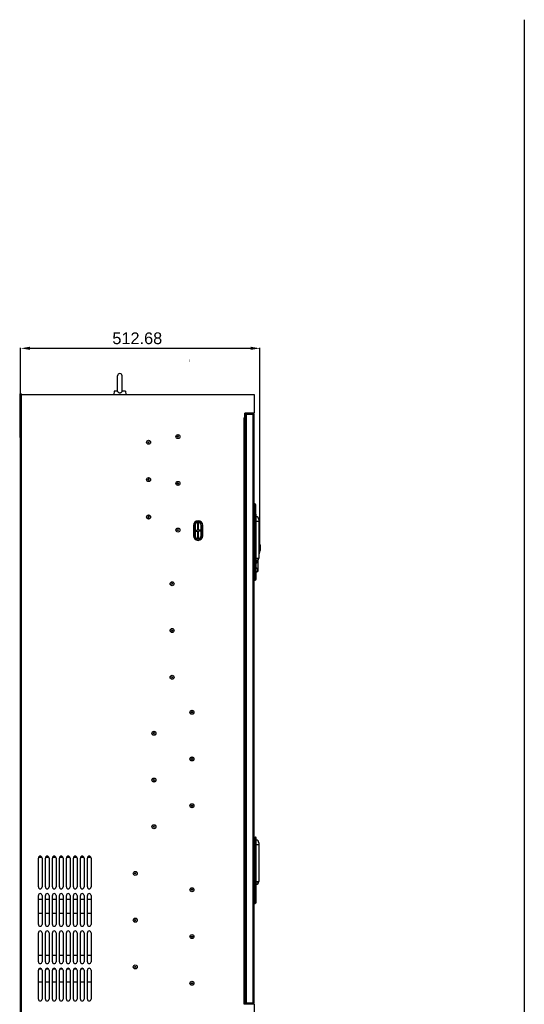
# Model space of a CAD drawing. Header units: millimetres. Extents: x 1117 to 38156, y -1945 to 7303.
# Tile 813 of 831: x 33737 to 34818, y 4601 to 6709. Entities that reach past the tile are written whole.
import ezdxf

# ---------------------------------------------------------------- set-up
doc = ezdxf.new("R2010")
doc.units = ezdxf.units.MM
doc.layers.add('GREY', color=7, linetype='Continuous')
doc.styles.get("Standard").update_dxf_attribs({"font": 'arial.ttf'})
doc.dimstyles.new('ISO-25', dxfattribs={"dimtxt": 2.5, "dimasz": 2.5, "dimexe": 1.25, "dimexo": 0.625, "dimtad": 1, "dimtxsty": 'Standard', "dimcen": 2.5, "dimadec": 0, "dimazin": 0, "dimtfac": 1, "dimtmove": 0, "dimatfit": 3, "dimfxl": 0, "dimarcsym": 0})

# ---------------------------------------------------------------- blocks, each defined once
blk = doc.blocks.new('*D244')
at = {"color": 0, "linetype": 'Continuous', "lineweight": -2}
for p, q in [((33739.2, 5907.2), (33739.2, 6006.9)), ((34251.9, 5585.3), (34251.9, 6006.9)), ((33759.2, 6005.6), (34231.9, 6005.6))]:
    blk.add_line(p, q, dxfattribs=at)
at = {"color": 0, "linetype": 'Continuous'}
for points in [[(33759.2, 6009), (33759.2, 6002.3), (33739.2, 6005.6)], [(34231.9, 6009), (34231.9, 6002.3), (34251.9, 6005.6)]]:
    blk.add_solid(points, dxfattribs=at)
at = {"layer": 'Defpoints', "color": 0, "linetype": 'Continuous'}
for p in [(34251.9, 6005.6), (33739.2, 5906.6), (34251.9, 5584.7)]:
    blk.add_point(p, dxfattribs=at)
at = {"color": 0, "linetype": 'Continuous', "insert": (33989.1, 6039.6), "char_height": 25, "width": 92.531, "attachment_point": 2, "line_spacing_factor": 0.9}
blk.add_mtext('512.68', dxfattribs=at)

msp = doc.modelspace()

# ---------------------------------------------------------------- linework, layer by layer
msp.add_line((34817.987, 6709.046), (34817.987, -1944.523))
at = {"color": 7, "linetype": 'Continuous'}
for p, q in [((33946.747, 5914.077), (33946.747, 5946.577)), ((33956.747, 5914.077), (33956.747, 5946.577)), ((33737.247, 5906.577), (33737.247, 5814.577)), ((33737.247, 5906.577), (34239.247, 5906.577)), ((33739.247, 4152.577), (33739.247, 5906.577)), ((33741.247, 4552.577), (33741.247, 5906.577)), ((33939.778, 5914.077), (33939.028, 5906.577)), ((33946.86, 5914.077), (33939.778, 5914.077)), ((33963.715, 5914.077), (33956.633, 5914.077)), ((33963.715, 5914.077), (33964.465, 5906.577)), ((34239.247, 5906.577), (34239.247, 5866.577)), ((34219.247, 4602.577), (34219.247, 5866.577)), ((34239.247, 5866.577), (34219.247, 5866.577)), ((34219.247, 5864.577), (34239.247, 5864.577)), ((34220.747, 5648.577), (34220.747, 5864.577)), ((34220.947, 5864.577), (34220.947, 5648.577)), ((34221.247, 4604.577), (34221.247, 5864.577)), ((34222.947, 4604.577), (34222.947, 5864.577)), ((34229.247, 5866.577), (34229.247, 5864.577)), ((34235.247, 5866.577), (34235.247, 5864.577)), ((34237.547, 4604.577), (34237.547, 5864.577)), ((34239.247, 4604.577), (34239.247, 5864.577)), ((34217.247, 5857.077), (34217.247, 4602.577)), ((34217.247, 5857.077), (34219.247, 5857.077)), ((33737.247, 5814.577), (33739.247, 5814.577)), ((34013.247, 5803.487), (34013.247, 5805.667)), ((34013.747, 5803.614), (34013.747, 5805.54)), ((34239.247, 5673.491), (34240.747, 5673.465)), ((34240.747, 5673.465), (34240.747, 5669.012)), ((34241.747, 5671.947), (34240.747, 5673.465)), ((34241.747, 5671.947), (34241.747, 5651.577)), ((34241.747, 5671.491), (34242.747, 5670.913)), ((34242.747, 5651.077), (34242.747, 5670.913)), ((34219.247, 5648.577), (34221.247, 5648.577)), ((34240.747, 5669.012), (34239.247, 5669.032)), ((34240.747, 5666.084), (34239.247, 5666.105)), ((34239.247, 5651.577), (34241.832, 5651.577)), ((34241.535, 5650.577), (34239.247, 5650.577)), ((34241.747, 5667.53), (34240.747, 5669.012)), ((34240.747, 5666.084), (34240.747, 5651.577)), ((34241.747, 5666.083), (34240.747, 5666.084)), ((34241.535, 5650.577), (34241.535, 5651.577)), ((34242.404, 5650.739), (34241.535, 5650.577)), ((34241.554, 5510.776), (34241.554, 5650.378)), ((34242.49, 5650.378), (34241.554, 5650.378)), ((34241.747, 5666.35), (34241.787, 5666.344)), ((34242.477, 5650.752), (34242.404, 5650.739)), ((34242.49, 5650.378), (34242.49, 5510.776)), ((34242.49, 5650.378), (34243.683, 5649.185)), ((34243.454, 5650.37), (34242.539, 5651.284)), ((34243.683, 5511.969), (34243.683, 5649.185)), ((34243.747, 5649.185), (34243.683, 5649.185)), ((34243.747, 5511.491), (34243.747, 5649.663)), ((34013.247, 5643.487), (34013.247, 5645.667)), ((34013.747, 5643.614), (34013.747, 5645.54)), ((34118.247, 5632.999), (34118.247, 5616.577)), ((34120.247, 5632.999), (34118.247, 5632.999)), ((34120.247, 5616.577), (34120.247, 5632.999)), ((34249.247, 5634.577), (34243.747, 5634.577)), ((34249.247, 5639.327), (34249.247, 5556.327)), ((34109.247, 5626.577), (34109.247, 5604.577)), ((34111.747, 5626.577), (34109.247, 5626.577)), ((34111.747, 5626.577), (34111.747, 5604.577)), ((34112.747, 5626.577), (34112.747, 5604.577)), ((34112.747, 5616.577), (34118.247, 5616.577)), ((34112.747, 5614.577), (34118.247, 5614.577)), ((34118.247, 5614.577), (34118.247, 5598.154)), ((34125.747, 5616.577), (34120.247, 5616.577)), ((34120.247, 5598.154), (34120.247, 5614.577)), ((34125.747, 5614.577), (34120.247, 5614.577)), ((34125.747, 5604.577), (34125.747, 5626.577)), ((34126.747, 5604.577), (34126.747, 5626.577)), ((34126.747, 5626.577), (34129.247, 5626.577)), ((34129.247, 5604.577), (34129.247, 5626.577)), ((34221.247, 5620.577), (34219.247, 5620.577)), ((34220.747, 5566.652), (34220.747, 5620.577)), ((34220.947, 5620.577), (34220.947, 5566.713)), ((34111.747, 5604.577), (34109.247, 5604.577)), ((34118.247, 5598.154), (34120.247, 5598.154)), ((34126.747, 5604.577), (34129.247, 5604.577)), ((34249.247, 5591.562), (34250.379, 5591.542)), ((34250.379, 5565.739), (34250.379, 5591.542)), ((34250.859, 5566.129), (34250.859, 5591.152)), ((34219.247, 5566.199), (34221.247, 5566.803)), ((34249.247, 5565.719), (34250.379, 5565.739)), ((34251.926, 5572.604), (34251.926, 5584.677)), ((34251.926, 5584.677), (34251.932, 5584.572)), ((34251.926, 5572.604), (34251.932, 5572.71)), ((34251.932, 5584.572), (34251.932, 5572.71)), ((34251.941, 5580.08), (34251.932, 5580.08)), ((34243.747, 5556.327), (34249.247, 5556.327)), ((34244.424, 5550.294), (34243.747, 5550.294)), ((34244.424, 5546.694), (34243.747, 5546.694)), ((34243.965, 5550.294), (34243.965, 5546.694)), ((34244.424, 5550.294), (34244.424, 5546.694)), ((34247.724, 5533.712), (34247.724, 5552.37)), ((34247.747, 5529.244), (34247.747, 5552.398)), ((34219.247, 5526.577), (34221.247, 5526.577)), ((34243.747, 5526.645), (34247.497, 5528.81)), ((34247.497, 5528.81), (34247.497, 5533.304)), ((34247.747, 5533.712), (34247.724, 5533.712)), ((34221.247, 5512.577), (34219.247, 5512.577)), ((34220.747, 4956.577), (34220.747, 5512.577)), ((34220.947, 5512.577), (34220.947, 4956.577)), ((34239.247, 5510.577), (34241.535, 5510.577)), ((34239.247, 5509.577), (34241.832, 5509.577)), ((34241.535, 5509.577), (34241.535, 5510.577)), ((34242.49, 5510.776), (34241.554, 5510.776)), ((34243.683, 5511.969), (34242.49, 5510.776)), ((34242.539, 5509.87), (34243.454, 5510.784)), ((34243.747, 5511.969), (34243.683, 5511.969)), ((34219.247, 4956.577), (34221.247, 4956.577)), ((34239.247, 4959.577), (34241.832, 4959.577)), ((34241.535, 4958.577), (34239.247, 4958.577)), ((34241.535, 4958.577), (34241.535, 4959.577)), ((34242.404, 4958.739), (34241.535, 4958.577)), ((34242.49, 4958.378), (34241.554, 4958.378)), ((34241.554, 4818.776), (34241.554, 4958.378)), ((34242.477, 4958.752), (34242.404, 4958.739)), ((34242.49, 4958.378), (34243.683, 4957.185)), ((34242.49, 4958.378), (34242.49, 4818.776)), ((34243.454, 4958.37), (34242.539, 4959.284)), ((34243.747, 4957.185), (34243.683, 4957.185)), ((34243.683, 4819.969), (34243.683, 4957.185)), ((34243.747, 4819.491), (34243.747, 4957.663)), ((34249.247, 4942.577), (34243.747, 4942.577)), ((34249.247, 4947.327), (34249.247, 4864.327)), ((33777.247, 4852.577), (33777.247, 4914.577)), ((33777.782, 4916.577), (33784.711, 4916.577)), ((33778.305, 4917.277), (33784.188, 4917.277)), ((33785.247, 4914.577), (33785.247, 4852.577)), ((33792.247, 4852.577), (33792.247, 4914.577)), ((33792.782, 4916.577), (33799.711, 4916.577)), ((33793.305, 4917.277), (33799.188, 4917.277)), ((33800.247, 4914.577), (33800.247, 4852.577)), ((33807.247, 4852.577), (33807.247, 4914.577)), ((33807.782, 4916.577), (33814.711, 4916.577)), ((33808.305, 4917.277), (33814.188, 4917.277)), ((33815.247, 4914.577), (33815.247, 4852.577)), ((33822.247, 4852.577), (33822.247, 4914.577)), ((33822.782, 4916.577), (33829.711, 4916.577)), ((33823.305, 4917.277), (33829.188, 4917.277)), ((33830.247, 4914.577), (33830.247, 4852.577)), ((33837.247, 4852.577), (33837.247, 4914.577)), ((33837.782, 4916.577), (33844.711, 4916.577)), ((33838.305, 4917.277), (33844.188, 4917.277)), ((33845.247, 4914.577), (33845.247, 4852.577)), ((33852.247, 4852.577), (33852.247, 4914.577)), ((33852.782, 4916.577), (33859.711, 4916.577)), ((33853.305, 4917.277), (33859.188, 4917.277)), ((33860.247, 4914.577), (33860.247, 4852.577)), ((33867.247, 4852.577), (33867.247, 4914.577)), ((33867.782, 4916.577), (33874.711, 4916.577)), ((33868.305, 4917.277), (33869.247, 4917.277)), ((33875.247, 4914.577), (33875.247, 4852.577)), ((33882.247, 4852.577), (33882.247, 4914.577)), ((33882.782, 4916.577), (33889.711, 4916.577)), ((33890.247, 4914.577), (33890.247, 4852.577)), ((34221.247, 4928.577), (34219.247, 4928.577)), ((34220.747, 4874.652), (34220.747, 4928.577)), ((34220.947, 4928.577), (34220.947, 4874.713)), ((34219.247, 4874.199), (34221.247, 4874.803)), ((34243.747, 4864.327), (34249.247, 4864.327)), ((33777.247, 4772.577), (33777.247, 4834.577)), ((33777.247, 4826.577), (33785.247, 4826.577)), ((33785.247, 4834.577), (33785.247, 4772.577)), ((33792.247, 4772.577), (33792.247, 4834.577)), ((33792.247, 4826.577), (33800.247, 4826.577)), ((33800.247, 4834.577), (33800.247, 4772.577)), ((33807.247, 4772.577), (33807.247, 4834.577)), ((33807.247, 4826.577), (33815.247, 4826.577)), ((33815.247, 4834.577), (33815.247, 4772.577)), ((33822.247, 4772.577), (33822.247, 4834.577)), ((33822.247, 4826.577), (33830.247, 4826.577)), ((33830.247, 4834.577), (33830.247, 4772.577)), ((33837.247, 4772.577), (33837.247, 4834.577)), ((33837.247, 4826.577), (33845.247, 4826.577)), ((33845.247, 4834.577), (33845.247, 4772.577)), ((33852.247, 4772.577), (33852.247, 4834.577)), ((33852.247, 4826.577), (33860.247, 4826.577)), ((33860.247, 4834.577), (33860.247, 4772.577)), ((33867.247, 4772.577), (33867.247, 4834.577)), ((33867.247, 4826.577), (33875.247, 4826.577)), ((33875.247, 4834.577), (33875.247, 4772.577)), ((33882.247, 4772.577), (33882.247, 4834.577)), ((33882.247, 4826.577), (33890.247, 4826.577)), ((33890.247, 4834.577), (33890.247, 4772.577)), ((34219.247, 4834.577), (34221.247, 4834.577)), ((34221.247, 4820.577), (34219.247, 4820.577)), ((34220.747, 4604.577), (34220.747, 4820.577)), ((34220.947, 4820.577), (34220.947, 4604.577)), ((34239.247, 4818.577), (34241.535, 4818.577)), ((34239.247, 4817.577), (34241.832, 4817.577)), ((34241.535, 4817.577), (34241.535, 4818.577)), ((34242.49, 4818.776), (34241.554, 4818.776)), ((34243.683, 4819.969), (34242.49, 4818.776)), ((34242.539, 4817.87), (34243.454, 4818.784)), ((34243.747, 4819.969), (34243.683, 4819.969)), ((33777.247, 4796.577), (33785.247, 4796.577)), ((33792.247, 4796.577), (33800.247, 4796.577)), ((33807.247, 4796.577), (33815.247, 4796.577)), ((33822.247, 4796.577), (33830.247, 4796.577)), ((33837.247, 4796.577), (33845.247, 4796.577)), ((33852.247, 4796.577), (33860.247, 4796.577)), ((33867.247, 4796.577), (33875.247, 4796.577)), ((33882.247, 4796.577), (33890.247, 4796.577)), ((33777.247, 4692.577), (33777.247, 4754.577)), ((33785.247, 4754.577), (33785.247, 4692.577)), ((33792.247, 4692.577), (33792.247, 4754.577)), ((33800.247, 4754.577), (33800.247, 4692.577)), ((33807.247, 4692.577), (33807.247, 4754.577)), ((33815.247, 4754.577), (33815.247, 4692.577)), ((33822.247, 4692.577), (33822.247, 4754.577)), ((33830.247, 4754.577), (33830.247, 4692.577)), ((33837.247, 4692.577), (33837.247, 4754.577)), ((33845.247, 4754.577), (33845.247, 4692.577)), ((33852.247, 4692.577), (33852.247, 4754.577)), ((33860.247, 4754.577), (33860.247, 4692.577)), ((33867.247, 4692.577), (33867.247, 4754.577)), ((33875.247, 4754.577), (33875.247, 4692.577)), ((33882.247, 4692.577), (33882.247, 4754.577)), ((33890.247, 4754.577), (33890.247, 4692.577)), ((33777.247, 4706.577), (33785.247, 4706.577)), ((33792.247, 4706.577), (33800.247, 4706.577)), ((33807.247, 4706.577), (33815.247, 4706.577)), ((33822.247, 4706.577), (33830.247, 4706.577)), ((33837.247, 4706.577), (33845.247, 4706.577)), ((33852.247, 4706.577), (33860.247, 4706.577)), ((33867.247, 4706.577), (33875.247, 4706.577)), ((33882.247, 4706.577), (33890.247, 4706.577)), ((33777.247, 4612.577), (33777.247, 4674.577)), ((33778.305, 4677.277), (33784.188, 4677.277)), ((33785.247, 4674.577), (33785.247, 4612.577)), ((33792.247, 4612.577), (33792.247, 4674.577)), ((33793.305, 4677.277), (33799.188, 4677.277)), ((33800.247, 4674.577), (33800.247, 4612.577)), ((33807.247, 4612.577), (33807.247, 4674.577)), ((33808.305, 4677.277), (33814.188, 4677.277)), ((33815.247, 4674.577), (33815.247, 4612.577)), ((33822.247, 4612.577), (33822.247, 4674.577)), ((33823.305, 4677.277), (33829.188, 4677.277)), ((33830.247, 4674.577), (33830.247, 4612.577)), ((33837.247, 4612.577), (33837.247, 4674.577)), ((33838.305, 4677.277), (33844.188, 4677.277)), ((33845.247, 4674.577), (33845.247, 4612.577)), ((33852.247, 4612.577), (33852.247, 4674.577)), ((33853.305, 4677.277), (33859.188, 4677.277)), ((33860.247, 4674.577), (33860.247, 4612.577)), ((33867.247, 4612.577), (33867.247, 4674.577)), ((33868.305, 4677.277), (33869.247, 4677.277)), ((33875.247, 4674.577), (33875.247, 4612.577)), ((33882.247, 4612.577), (33882.247, 4674.577)), ((33890.247, 4674.577), (33890.247, 4612.577)), ((33777.247, 4649.277), (33785.247, 4649.277)), ((33792.247, 4649.277), (33800.247, 4649.277)), ((33807.247, 4649.277), (33815.247, 4649.277)), ((33822.247, 4649.277), (33830.247, 4649.277)), ((33837.247, 4649.277), (33845.247, 4649.277)), ((33852.247, 4649.277), (33860.247, 4649.277)), ((33867.247, 4649.277), (33875.247, 4649.277)), ((33882.247, 4649.277), (33890.247, 4649.277)), ((34217.247, 4602.577), (34239.247, 4602.577)), ((34219.247, 4604.577), (34239.247, 4604.577)), ((34227.247, 4602.577), (34227.247, 4604.577)), ((34237.247, 4602.577), (34237.247, 4604.577)), ((34239.247, 4602.577), (34239.247, 4552.577))]:
    msp.add_line(p, q, dxfattribs=at)
for centre, radius in [((34076.247, 5816.577), 4.3), ((34076.247, 5816.577), 4.145), ((34076.247, 5816.577), 1.09), ((34013.247, 5804.577), 4.3), ((34013.247, 5804.577), 4.145), ((34013.247, 5804.577), 1.09), ((34013.247, 5724.577), 4.3), ((34013.247, 5724.577), 4.145), ((34013.247, 5724.577), 1.09), ((34076.247, 5716.577), 4.3), ((34076.247, 5716.577), 4.145), ((34076.247, 5716.577), 1.09), ((34013.247, 5644.577), 4.3), ((34013.247, 5644.577), 4.145), ((34013.247, 5644.577), 1.09), ((34076.247, 5616.577), 4.3), ((34076.247, 5616.577), 4.145), ((34076.247, 5616.577), 1.09), ((34063.747, 5501.577), 4.3), ((34063.747, 5501.577), 4.145), ((34063.747, 5501.577), 1.09), ((34063.747, 5401.577), 4.3), ((34063.747, 5401.577), 4.145), ((34063.747, 5401.577), 1.09), ((34063.747, 5301.577), 4.3), ((34063.747, 5301.577), 4.145), ((34063.747, 5301.577), 1.09), ((34106.247, 5226.577), 4.3), ((34106.247, 5226.577), 4.145), ((34106.247, 5226.577), 1.09), ((34024.747, 5181.577), 4.3), ((34024.747, 5181.577), 4.145), ((34024.747, 5181.577), 1.09), ((34106.247, 5126.577), 4.3), ((34106.247, 5126.577), 4.145), ((34106.247, 5126.577), 1.09), ((34024.747, 5081.577), 4.3), ((34024.747, 5081.577), 4.145), ((34024.747, 5081.577), 1.09), ((34106.247, 5026.577), 4.3), ((34106.247, 5026.577), 4.145), ((34106.247, 5026.577), 1.09), ((34024.747, 4981.577), 4.3), ((34024.747, 4981.577), 4.145), ((34024.747, 4981.577), 1.09), ((33984.747, 4881.577), 4.3), ((33984.747, 4881.577), 4.145), ((33984.747, 4881.577), 1.09), ((34106.247, 4846.577), 4.3), ((34106.247, 4846.577), 4.145), ((34106.247, 4846.577), 1.09), ((33984.747, 4781.577), 4.3), ((33984.747, 4781.577), 4.145), ((33984.747, 4781.577), 1.09), ((34106.247, 4746.577), 4.3), ((34106.247, 4746.577), 4.145), ((34106.247, 4746.577), 1.09), ((33984.747, 4681.577), 4.3), ((33984.747, 4681.577), 4.145), ((33984.747, 4681.577), 1.09), ((34106.247, 4646.577), 4.3), ((34106.247, 4646.577), 4.145), ((34106.247, 4646.577), 1.09)]:
    msp.add_circle(centre, radius, dxfattribs=at)
for centre, radius, start, end in [((33951.747, 5946.577), 5, 0, 180), ((33739.247, 5906.577), 2, 0, 180), ((34240.462, 5650.377), 1.091, 0.060663, 10.575059), ((34263.227, 5806.971), 141.476, 261.266821, 261.676336), ((34264.321, 5810.537), 145.944, 261.11788, 261.498848), ((34241.832, 5650.577), 1, 45, 90), ((34240.475, 5650.494), 2.018, 356.70339, 7.353189), ((34242.747, 5649.663), 1, 0, 45.000016), ((34239.369, 5649.438), 4.322, 356.644186, 359.00004), ((34240.134, 5649.423), 3.556, 359.018816, 1.806072), ((34119.247, 5626.577), 10, 0, 180), ((34119.247, 5626.577), 7.5, 0, 180), ((34119.247, 5626.577), 6.5, 0, 180), ((34243.247, 5639.327), 6, 0, 85.194533), ((34119.247, 5604.577), 10, 180, 0), ((34119.247, 5604.577), 7.5, 180, 0), ((34119.247, 5604.577), 6.5, 180, 0), ((34250.371, 5591.042), 0.5, 12.660686, 89), ((34195.163, 5578.641), 57.083, 6.070552, 12.660686), ((34250.371, 5566.239), 0.5, 271, 347.339314), ((34195.163, 5578.641), 57.083, 347.339314, 353.929448), ((34255.78, 5579.605), 4.721, 169.04005, 170.348242), ((34255.781, 5577.679), 4.722, 189.740109, 190.874013), ((34276.247, 5578.64), 24.348, 176.609412, 176.993363), ((34243.247, 5556.327), 6, 274.805466, 0), ((34242.439, 5550.294), 1.526, 0.01529, 3.917471), ((34241.003, 5550.294), 3.421, 0.009244, 2.512078), ((34247.247, 5529.244), 0.5, 300, 0), ((34240.462, 5510.777), 1.092, 349.42754, 359.935609), ((34241.832, 5510.577), 1, 270, 315), ((34241.453, 5510.576), 1.039, 342.887987, 350.342531), ((34240.475, 5510.66), 2.018, 352.647698, 3.295651), ((34242.747, 5511.491), 1, 314.999984, 0), ((34239.371, 5511.717), 4.32, 1.011922, 3.346764), ((34240.113, 5511.729), 3.577, 358.254116, 1.018957), ((34240.462, 4958.377), 1.091, 0.060663, 10.575059), ((34241.832, 4958.577), 1, 45, 90), ((34240.475, 4958.494), 2.018, 356.70339, 7.353189), ((34242.747, 4957.663), 1, 0, 45.000016), ((34239.369, 4957.438), 4.322, 356.644186, 359.00004), ((34240.134, 4957.423), 3.556, 359.018816, 1.806072), ((34243.247, 4947.327), 6, 0, 85.194533), ((33781.247, 4914.577), 4, 0, 180), ((33796.247, 4914.577), 4, 0, 180), ((33811.247, 4914.577), 4, 0, 180), ((33826.247, 4914.577), 4, 0, 180), ((33841.247, 4914.577), 4, 0, 180), ((33856.247, 4914.577), 4, 0, 180), ((33871.247, 4914.577), 4, 0, 180), ((33869.247, 4927.277), 10, 270, 293.024621), ((33886.247, 4914.577), 4, 0, 180), ((33781.247, 4852.577), 4, 180, 0), ((33796.247, 4852.577), 4, 180, 0), ((33811.247, 4852.577), 4, 180, 0), ((33826.247, 4852.577), 4, 180, 0), ((33841.247, 4852.577), 4, 180, 0), ((33856.247, 4852.577), 4, 180, 0), ((33871.247, 4852.577), 4, 180, 0), ((33886.247, 4852.577), 4, 180, 0), ((34243.247, 4864.327), 6, 274.805466, 0), ((33781.247, 4834.577), 4, 0, 180), ((33796.247, 4834.577), 4, 0, 180), ((33811.247, 4834.577), 4, 0, 180), ((33826.247, 4834.577), 4, 0, 180), ((33841.247, 4834.577), 4, 0, 180), ((33856.247, 4834.577), 4, 0, 180), ((33871.247, 4834.577), 4, 0, 180), ((33886.247, 4834.577), 4, 0, 180), ((34240.462, 4818.777), 1.092, 349.42754, 359.935609), ((34241.832, 4818.577), 1, 270, 315), ((34241.453, 4818.576), 1.039, 342.887987, 350.342531), ((34240.475, 4818.66), 2.018, 352.647698, 3.295651), ((34242.747, 4819.491), 1, 314.999984, 0), ((34239.371, 4819.717), 4.32, 1.011922, 3.346764), ((34240.113, 4819.729), 3.577, 358.254116, 1.018957), ((33781.247, 4772.577), 4, 180, 0), ((33796.247, 4772.577), 4, 180, 0), ((33811.247, 4772.577), 4, 180, 0), ((33826.247, 4772.577), 4, 180, 0), ((33841.247, 4772.577), 4, 180, 0), ((33856.247, 4772.577), 4, 180, 0), ((33871.247, 4772.577), 4, 180, 0), ((33886.247, 4772.577), 4, 180, 0), ((33781.247, 4754.577), 4, 0, 180), ((33796.247, 4754.577), 4, 0, 180), ((33811.247, 4754.577), 4, 0, 180), ((33826.247, 4754.577), 4, 0, 180), ((33841.247, 4754.577), 4, 0, 180), ((33856.247, 4754.577), 4, 0, 180), ((33871.247, 4754.577), 4, 0, 180), ((33886.247, 4754.577), 4, 0, 180), ((33869.247, 4697.277), 10, 53.020427, 68.795553), ((33781.247, 4692.577), 4, 180, 0), ((33796.247, 4692.577), 4, 180, 0), ((33811.247, 4692.577), 4, 180, 0), ((33826.247, 4692.577), 4, 180, 0), ((33841.247, 4692.577), 4, 180, 0), ((33856.247, 4692.577), 4, 180, 0), ((33871.247, 4692.577), 4, 180, 0), ((33886.247, 4692.577), 4, 180, 0), ((33781.247, 4674.577), 4, 0, 180), ((33796.247, 4674.577), 4, 0, 180), ((33811.247, 4674.577), 4, 0, 180), ((33826.247, 4674.577), 4, 0, 180), ((33841.247, 4674.577), 4, 0, 180), ((33856.247, 4674.577), 4, 0, 180), ((33871.247, 4674.577), 4, 0, 180), ((33869.247, 4687.277), 10, 270, 293.024621), ((33886.247, 4674.577), 4, 0, 180), ((33781.247, 4612.577), 4, 180, 0), ((33796.247, 4612.577), 4, 180, 0), ((33811.247, 4612.577), 4, 180, 0), ((33826.247, 4612.577), 4, 180, 0), ((33841.247, 4612.577), 4, 180, 0), ((33856.247, 4612.577), 4, 180, 0), ((33871.247, 4612.577), 4, 180, 0), ((33886.247, 4612.577), 4, 180, 0)]:
    msp.add_arc(centre, radius, start, end, dxfattribs=at)
for points, knots in [([(33946.86, 5914.077), (33946.969, 5913.531), (33947.361, 5912.468), (33948.508, 5911.206), (33950.037, 5910.438), (33951.175, 5910.269), (33951.747, 5910.269)], [0, 0, 0, 0, 0.24875461, 0.49458302, 0.74452913, 1, 1, 1, 1]), ([(33951.747, 5910.269), (33952.318, 5910.269), (33953.456, 5910.438), (33954.985, 5911.206), (33956.132, 5912.468), (33956.524, 5913.531), (33956.633, 5914.077)], [0, 0, 0, 0, 0.25547092, 0.50541724, 0.75124578, 1, 1, 1, 1]), ([(34240.747, 5669.012), (34240.757, 5668.661), (34240.753, 5667.685), (34240.751, 5666.709), (34240.747, 5666.084)], [0, 0, 0, 0, 0.35899927, 1, 1, 1, 1]), ([(34241.535, 5651.577), (34241.754, 5651.577), (34242.212, 5651.403), (34242.439, 5650.974), (34242.477, 5650.752)], [0, 0, 0, 0, 0.49292198, 1, 1, 1, 1]), ([(34242.539, 5651.284), (34242.574, 5651.249), (34242.628, 5651.168), (34242.636, 5650.963), (34242.545, 5650.831), (34242.477, 5650.752)], [0, 0, 0, 0, 0.24692194, 0.47039747, 1, 1, 1, 1]), ([(34243.688, 5649.535), (34243.682, 5649.721), (34243.654, 5650.013), (34243.53, 5650.294), (34243.454, 5650.37)], [0, 0, 0, 0, 0.63327176, 1, 1, 1, 1]), ([(34251.003, 5578.642), (34251.003, 5578.96), (34251.021, 5579.546), (34251.08, 5580.131), (34251.125, 5580.396)], [0, 0, 0, 0, 0.54142411, 1, 1, 1, 1]), ([(34251.127, 5576.88), (34251.081, 5577.146), (34251.021, 5577.733), (34251.003, 5578.323), (34251.003, 5578.642)], [0, 0, 0, 0, 0.45810633, 1, 1, 1, 1]), ([(34251.184, 5580.445), (34251.158, 5580.355), (34251.114, 5580.118), (34251.065, 5579.706), (34251.032, 5579.197), (34251.024, 5578.832), (34251.024, 5578.642)], [0, 0, 0, 0, 0.15629628, 0.39657413, 0.68632228, 1, 1, 1, 1]), ([(34251.024, 5578.642), (34251.024, 5578.441), (34251.033, 5578.056), (34251.069, 5577.525), (34251.123, 5577.113), (34251.168, 5576.885), (34251.194, 5576.806)], [0, 0, 0, 0, 0.3262194, 0.62433494, 0.86388251, 1, 1, 1, 1]), ([(34251.812, 5578.641), (34251.812, 5578.412), (34251.802, 5577.971), (34251.764, 5577.438), (34251.717, 5577.052), (34251.677, 5576.807), (34251.632, 5576.599), (34251.584, 5576.431), (34251.531, 5576.307), (34251.48, 5576.225), (34251.409, 5576.185), (34251.337, 5576.222), (34251.286, 5576.303), (34251.233, 5576.426), (34251.184, 5576.592), (34251.157, 5576.718), (34251.143, 5576.788)], [0, 0, 0, 0, 0.21466007, 0.41240688, 0.50008098, 0.5780105, 0.64478904, 0.6993351, 0.74104742, 0.7702514, 0.78990068, 0.80933929, 0.83814054, 0.87942314, 0.93356825, 1, 1, 1, 1]), ([(34251.145, 5580.502), (34251.158, 5580.571), (34251.186, 5580.696), (34251.234, 5580.861), (34251.287, 5580.982), (34251.339, 5581.062), (34251.411, 5581.098), (34251.481, 5581.057), (34251.532, 5580.975), (34251.585, 5580.85), (34251.633, 5580.682), (34251.678, 5580.474), (34251.717, 5580.228), (34251.764, 5579.843), (34251.802, 5579.311), (34251.812, 5578.87), (34251.812, 5578.641)], [0, 0, 0, 0, 0.06609809, 0.11990523, 0.16086373, 0.18939233, 0.20871039, 0.22849181, 0.25792325, 0.29986514, 0.35461705, 0.42156947, 0.49963858, 0.58741822, 0.7852894, 1, 1, 1, 1]), ([(34251.196, 5580.484), (34251.197, 5580.486), (34251.206, 5580.507), (34251.188, 5580.461), (34251.184, 5580.445)], [0, 0, 0, 0, 0.13646612, 1, 1, 1, 1]), ([(34251.216, 5576.768), (34251.214, 5576.771), (34251.204, 5576.785), (34251.196, 5576.8), (34251.19, 5576.812)], [0, 0, 0, 0, 0.22902728, 1, 1, 1, 1]), ([(34251.216, 5580.516), (34251.226, 5580.529), (34251.245, 5580.552), (34251.304, 5580.575), (34251.36, 5580.52), (34251.396, 5580.451), (34251.429, 5580.367), (34251.459, 5580.263), (34251.5, 5580.086), (34251.541, 5579.821), (34251.578, 5579.462), (34251.6, 5579.062), (34251.605, 5578.784), (34251.605, 5578.641)], [0, 0, 0, 0, 0.02423698, 0.04233344, 0.08356596, 0.11670226, 0.15945755, 0.21185221, 0.27349381, 0.42196603, 0.59830324, 0.79413997, 1, 1, 1, 1]), ([(34251.605, 5578.641), (34251.605, 5578.499), (34251.6, 5578.221), (34251.578, 5577.821), (34251.541, 5577.462), (34251.5, 5577.197), (34251.459, 5577.02), (34251.429, 5576.916), (34251.396, 5576.832), (34251.36, 5576.763), (34251.304, 5576.708), (34251.245, 5576.731), (34251.226, 5576.754), (34251.216, 5576.768)], [0, 0, 0, 0, 0.20587676, 0.40172195, 0.57805978, 0.72652578, 0.78816216, 0.84055049, 0.88329871, 0.91642777, 0.95765126, 0.97575314, 1, 1, 1, 1]), ([(34243.75, 5556.298), (34244.242, 5556.247), (34245.182, 5556.031), (34246.388, 5555.37), (34247.224, 5554.43), (34247.537, 5553.292), (34247.226, 5552.156), (34246.388, 5551.228), (34245.18, 5550.587), (34244.242, 5550.39), (34243.75, 5550.348)], [0, 0, 0, 0, 0.1443779, 0.27741552, 0.39525116, 0.50149187, 0.60728816, 0.72410956, 0.85615002, 1, 1, 1, 1]), ([(34243.965, 5546.694), (34243.965, 5546.622), (34243.947, 5546.364), (34243.86, 5546.105), (34243.75, 5545.953)], [0, 0, 0, 0, 0.27692116, 1, 1, 1, 1]), ([(34244.424, 5546.694), (34244.424, 5546.494), (34244.387, 5546.116), (34244.252, 5545.58), (34243.962, 5545.194), (34243.755, 5545.194)], [0, 0, 0, 0, 0.34680922, 0.64104458, 1, 1, 1, 1]), ([(34247.724, 5533.712), (34247.434, 5533.859), (34246.124, 5534.519), (34244.799, 5535.148), (34243.758, 5535.617)], [0, 0, 0, 0, 0.22161962, 1, 1, 1, 1]), ([(34247.497, 5533.304), (34247.222, 5533.446), (34245.986, 5534.077), (34244.737, 5534.683), (34243.758, 5535.135)], [0, 0, 0, 0, 0.22265672, 1, 1, 1, 1]), ([(34242.477, 5510.402), (34242.431, 5510.41), (34242.117, 5510.468), (34241.803, 5510.527), (34241.535, 5510.577)], [0, 0, 0, 0, 0.14505166, 1, 1, 1, 1]), ([(34242.445, 5510.27), (34242.385, 5510.074), (34242.143, 5509.715), (34241.731, 5509.577), (34241.535, 5509.577)], [0, 0, 0, 0, 0.51180628, 1, 1, 1, 1]), ([(34242.477, 5510.402), (34242.545, 5510.323), (34242.636, 5510.19), (34242.628, 5509.985), (34242.574, 5509.904), (34242.539, 5509.87)], [0, 0, 0, 0, 0.52959328, 0.75308936, 1, 1, 1, 1]), ([(34243.454, 5510.784), (34243.53, 5510.86), (34243.654, 5511.141), (34243.683, 5511.434), (34243.688, 5511.62)], [0, 0, 0, 0, 0.36651669, 1, 1, 1, 1]), ([(34241.535, 4959.577), (34241.754, 4959.577), (34242.212, 4959.403), (34242.439, 4958.974), (34242.477, 4958.752)], [0, 0, 0, 0, 0.49292198, 1, 1, 1, 1]), ([(34242.539, 4959.284), (34242.574, 4959.249), (34242.628, 4959.168), (34242.636, 4958.963), (34242.545, 4958.831), (34242.477, 4958.752)], [0, 0, 0, 0, 0.24692194, 0.47039747, 1, 1, 1, 1]), ([(34243.688, 4957.535), (34243.682, 4957.721), (34243.654, 4958.013), (34243.53, 4958.294), (34243.454, 4958.37)], [0, 0, 0, 0, 0.63327176, 1, 1, 1, 1]), ([(34243.75, 4864.298), (34244.242, 4864.247), (34245.182, 4864.031), (34246.388, 4863.37), (34247.224, 4862.43), (34247.537, 4861.292), (34247.226, 4860.156), (34246.388, 4859.228), (34245.18, 4858.587), (34244.242, 4858.39), (34243.75, 4858.348)], [0, 0, 0, 0, 0.1443779, 0.27741552, 0.39525116, 0.50149187, 0.60728816, 0.72410956, 0.85615002, 1, 1, 1, 1]), ([(34242.477, 4818.402), (34242.431, 4818.41), (34242.117, 4818.468), (34241.803, 4818.527), (34241.535, 4818.577)], [0, 0, 0, 0, 0.14505166, 1, 1, 1, 1]), ([(34242.445, 4818.27), (34242.385, 4818.074), (34242.143, 4817.715), (34241.731, 4817.577), (34241.535, 4817.577)], [0, 0, 0, 0, 0.51180628, 1, 1, 1, 1]), ([(34242.477, 4818.402), (34242.545, 4818.323), (34242.636, 4818.19), (34242.628, 4817.985), (34242.574, 4817.904), (34242.539, 4817.87)], [0, 0, 0, 0, 0.52959328, 0.75308936, 1, 1, 1, 1]), ([(34243.454, 4818.784), (34243.53, 4818.86), (34243.654, 4819.141), (34243.683, 4819.434), (34243.688, 4819.62)], [0, 0, 0, 0, 0.36651669, 1, 1, 1, 1])]:
    msp.add_open_spline(points, degree=3, knots=knots, dxfattribs=at)
for points in [[(34251.196, 5580.483), (34251.202, 5580.494), (34251.209, 5580.505), (34251.216, 5580.516)], [(34247.497, 5533.303), (34247.637, 5533.38), (34247.747, 5533.552), (34247.747, 5533.712)], [(34247.613, 5533.413), (34247.581, 5533.371), (34247.541, 5533.333), (34247.497, 5533.303)], [(34247.692, 5533.555), (34247.673, 5533.504), (34247.646, 5533.456), (34247.613, 5533.413)], [(34247.724, 5533.712), (34247.721, 5533.659), (34247.71, 5533.605), (34247.692, 5533.555)]]:
    msp.add_open_spline(points, degree=3, dxfattribs=at)
at = {"layer": 'GREY', "color": 9, "linetype": 'Continuous'}
for p, q in [((34101.847, 5981.903), (34101.847, 5981.776)), ((34101.847, 5976.696), (34101.847, 5976.569))]:
    msp.add_line(p, q, dxfattribs=at)
at = {"layer": 'GREY', "color": 9, "linetype": 'Continuous', "const_width": 0.533}
msp.add_lwpolyline([(34101.847, 5976.696), (34101.847, 5981.776)], dxfattribs=at)

# ---------------------------------------------------------------- dimensions: what is measured, and where the dimension line sits
at = {"linetype": 'Continuous'}
dim = msp.add_linear_dim(base=(34251.926, 6005.625), p1=(33739.247, 5906.577), p2=(34251.926, 5584.677), dimstyle='ISO-25', override={"dimtxt": 25, "dimasz": 20, "dimdsep": 46}, dxfattribs=at)
dim.commit()
dim.dimension.update_dxf_attribs({"geometry": '*D244', "text_midpoint": (33989.078, 6005.625), "dimtype": 160})

doc.saveas('drawing.dxf')
